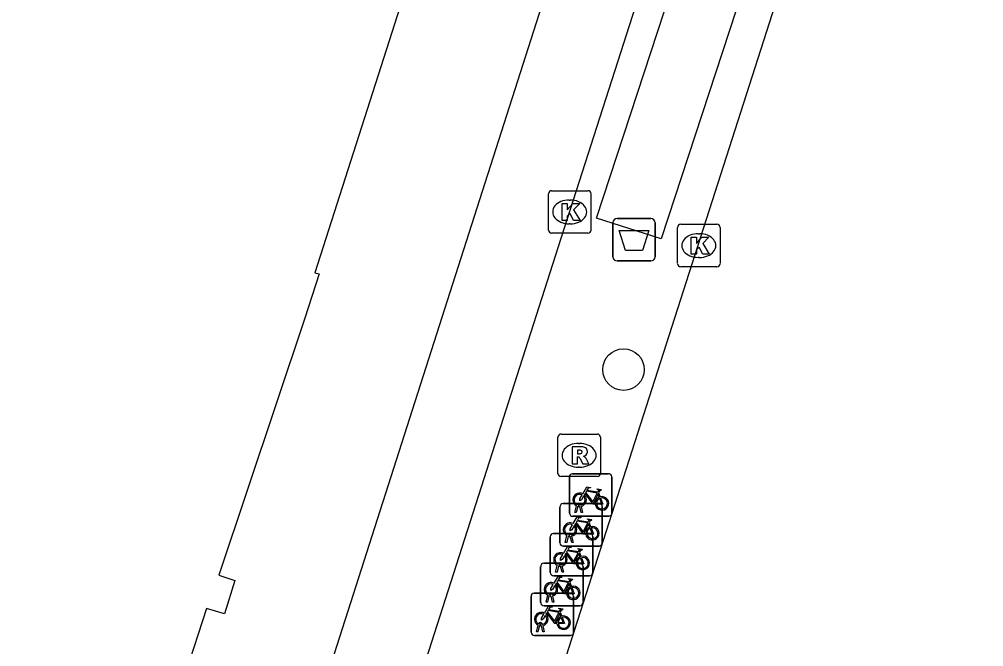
# Model space of a CAD drawing. Extents: x 160676 to 161153, y 383244 to 383713.
# Drawn here: x 161100.53 to 161123.23, y 383422.01 to 383436.78 of the extents above; entities that cross this region are included whole.
import ezdxf

# ---------------------------------------------------------------- set-up
doc = ezdxf.new("R2010")
doc.units = 0
for name, color, linetype in [('IMGEO_Afvalbak', 7, 'Continuous'), ('IMGEO_Boom', 7, 'Continuous'), ('IMGEO_Fietsenrek', 7, 'Continuous'), ('IMGEO_Fietspad_gesloten', 7, 'Continuous'), ('IMGEO_Kolk', 7, 'Continuous'), ('IMGEO_Pand', 7, 'Continuous'), ('IMGEO_Rijbaan_lokaal_gesloten', 7, 'Continuous'), ('IMGEO_Rioolput', 7, 'Continuous'), ('IMGEO_Voetpad_open', 7, 'Continuous')]:
    doc.layers.add(name, color=color, linetype=linetype)

msp = doc.modelspace()

# ---------------------------------------------------------------- linework, layer by layer
at = {"layer": 'IMGEO_Afvalbak'}
for p, q in [((161114.604, 383432.094), (161115.394, 383432.094)), ((161115.394, 383432.094), (161114.604, 383432.094)), ((161114.504, 383431.194), (161114.504, 383431.994)), ((161114.504, 383431.994), (161114.504, 383431.194)), ((161115.494, 383431.994), (161115.494, 383431.194)), ((161115.494, 383431.194), (161115.494, 383431.994)), ((161115.394, 383431.094), (161114.604, 383431.094)), ((161114.604, 383431.094), (161115.394, 383431.094))]:
    msp.add_line(p, q, dxfattribs=at)
msp.add_lwpolyline([(161114.647, 383431.808), (161115.351, 383431.808), (161115.202, 383431.338), (161114.796, 383431.338), (161114.647, 383431.808)], dxfattribs=at)
for centre, start, end in [((161114.604, 383431.994), 90, 180), ((161114.604, 383431.994), 90, 180), ((161115.394, 383431.994), 0, 90), ((161115.394, 383431.994), 360, 90), ((161114.604, 383431.194), 180, 270), ((161114.604, 383431.194), 180, 270), ((161115.394, 383431.194), 270, 0), ((161115.394, 383431.194), 270, 0)]:
    msp.add_arc(centre, 0.1, start, end, dxfattribs=at)
at = {"layer": 'IMGEO_Boom'}
msp.add_circle((161114.752, 383428.537), 0.489, dxfattribs=at)
at = {"layer": 'IMGEO_Fietsenrek'}
for p, q in [((161113.479, 383425.161), (161113.479, 383426.002)), ((161113.479, 383426.002), (161113.479, 383425.161)), ((161113.554, 383426.086), (161114.395, 383426.086)), ((161114.395, 383426.086), (161113.554, 383426.086)), ((161114.479, 383426.011), (161114.479, 383425.17)), ((161114.479, 383425.17), (161114.479, 383426.011)), ((161114.166, 383425.635), (161114.202, 383425.54)), ((161113.254, 383424.459), (161113.254, 383425.3)), ((161113.254, 383425.3), (161113.254, 383424.459)), ((161113.329, 383425.384), (161114.17, 383425.384)), ((161114.17, 383425.384), (161113.329, 383425.384)), ((161113.606, 383425.17), (161113.645, 383425.33)), ((161113.675, 383425.318), (161113.64, 383425.17)), ((161113.717, 383425.342), (161113.716, 383425.346)), ((161113.758, 383425.17), (161113.724, 383425.312)), ((161113.748, 383425.353), (161113.749, 383425.346)), ((161113.756, 383425.316), (161113.791, 383425.17)), ((161114.254, 383425.309), (161114.254, 383424.468)), ((161114.254, 383424.468), (161114.254, 383425.309)), ((161114.404, 383425.086), (161113.563, 383425.086)), ((161113.563, 383425.086), (161114.404, 383425.086)), ((161113.64, 383425.17), (161113.606, 383425.17)), ((161113.791, 383425.17), (161113.758, 383425.17)), ((161113.941, 383424.933), (161113.977, 383424.838)), ((161113.103, 383424.682), (161113.944, 383424.682)), ((161113.944, 383424.682), (161113.103, 383424.682)), ((161113.381, 383424.468), (161113.42, 383424.628)), ((161113.45, 383424.616), (161113.415, 383424.468)), ((161113.492, 383424.64), (161113.491, 383424.644)), ((161113.533, 383424.468), (161113.499, 383424.61)), ((161113.523, 383424.651), (161113.524, 383424.644)), ((161113.531, 383424.614), (161113.566, 383424.468)), ((161114.028, 383424.607), (161114.028, 383423.766)), ((161114.028, 383423.766), (161114.028, 383424.607)), ((161113.028, 383423.757), (161113.028, 383424.598)), ((161113.028, 383424.598), (161113.028, 383423.757)), ((161114.179, 383424.384), (161113.338, 383424.384)), ((161113.338, 383424.384), (161114.179, 383424.384)), ((161113.415, 383424.468), (161113.381, 383424.468)), ((161113.566, 383424.468), (161113.533, 383424.468)), ((161113.715, 383424.231), (161113.751, 383424.136)), ((161112.878, 383423.979), (161113.719, 383423.979)), ((161113.719, 383423.979), (161112.878, 383423.979)), ((161113.155, 383423.766), (161113.194, 383423.926)), ((161113.266, 383423.938), (161113.265, 383423.942)), ((161113.297, 383423.949), (161113.298, 383423.942)), ((161112.803, 383423.054), (161112.803, 383423.895)), ((161112.803, 383423.895), (161112.803, 383423.054)), ((161113.189, 383423.766), (161113.155, 383423.766)), ((161113.224, 383423.914), (161113.189, 383423.766)), ((161113.307, 383423.766), (161113.273, 383423.908)), ((161113.305, 383423.912), (161113.34, 383423.766)), ((161113.34, 383423.766), (161113.307, 383423.766)), ((161113.803, 383423.904), (161113.803, 383423.063)), ((161113.803, 383423.063), (161113.803, 383423.904)), ((161113.953, 383423.682), (161113.112, 383423.682)), ((161113.112, 383423.682), (161113.953, 383423.682)), ((161113.49, 383423.528), (161113.526, 383423.433)), ((161112.652, 383423.277), (161113.493, 383423.277)), ((161113.493, 383423.277), (161112.652, 383423.277)), ((161113.041, 383423.235), (161113.04, 383423.239)), ((161113.072, 383423.246), (161113.073, 383423.239)), ((161112.577, 383422.352), (161112.577, 383423.193)), ((161112.577, 383423.193), (161112.577, 383422.352)), ((161112.93, 383423.063), (161112.969, 383423.223)), ((161112.964, 383423.063), (161112.93, 383423.063)), ((161112.999, 383423.211), (161112.964, 383423.063)), ((161113.082, 383423.063), (161113.048, 383423.205)), ((161113.08, 383423.209), (161113.115, 383423.063)), ((161113.115, 383423.063), (161113.082, 383423.063)), ((161113.577, 383423.202), (161113.577, 383422.361)), ((161113.577, 383422.361), (161113.577, 383423.202)), ((161113.728, 383422.979), (161112.887, 383422.979)), ((161112.887, 383422.979), (161113.728, 383422.979)), ((161113.264, 383422.826), (161113.3, 383422.731)), ((161112.704, 383422.361), (161112.743, 383422.521)), ((161112.738, 383422.361), (161112.704, 383422.361)), ((161112.773, 383422.509), (161112.738, 383422.361)), ((161112.815, 383422.533), (161112.814, 383422.537)), ((161112.856, 383422.361), (161112.822, 383422.503)), ((161112.846, 383422.544), (161112.847, 383422.537)), ((161112.854, 383422.507), (161112.889, 383422.361)), ((161112.889, 383422.361), (161112.856, 383422.361)), ((161113.502, 383422.277), (161112.661, 383422.277)), ((161112.661, 383422.277), (161113.502, 383422.277))]:
    msp.add_line(p, q, dxfattribs=at)
for points in [[(161113.792, 383425.612), (161113.887, 383425.776), (161113.973, 383425.762), (161113.975, 383425.753), (161113.919, 383425.742), (161113.892, 383425.697), (161114.148, 383425.656)], [(161113.813, 383425.56), (161113.761, 383425.47), (161113.721, 383425.445), (161113.722, 383425.492), (161113.777, 383425.586)], [(161114.088, 383425.368), (161114.038, 383425.368), (161113.847, 383425.619), (161113.828, 383425.587)], [(161114.135, 383425.631), (161113.878, 383425.672), (161113.861, 383425.643), (161114.028, 383425.423), (161114.135, 383425.631)], [(161114.183, 383425.533), (161114.153, 383425.61), (161114.044, 383425.392), (161114.087, 383425.392)], [(161114.213, 383425.512), (161114.268, 383425.367), (161114.118, 383425.367)], [(161114.148, 383425.656), (161114.173, 383425.705), (161114.167, 383425.709), (161114.144, 383425.713), (161114.132, 383425.72), (161114.131, 383425.723), (161114.133, 383425.728), (161114.228, 383425.713), (161114.23, 383425.703), (161114.22, 383425.69), (161114.208, 383425.684), (161114.194, 383425.69), (161114.166, 383425.635)], [(161114.117, 383425.392), (161114.237, 383425.391), (161114.193, 383425.505)], [(161113.567, 383424.91), (161113.662, 383425.074), (161113.748, 383425.06), (161113.75, 383425.051), (161113.694, 383425.04), (161113.667, 383424.995), (161113.923, 383424.954)], [(161113.588, 383424.858), (161113.536, 383424.768), (161113.496, 383424.743), (161113.497, 383424.79), (161113.552, 383424.884)], [(161113.863, 383424.666), (161113.813, 383424.666), (161113.622, 383424.917), (161113.603, 383424.885)], [(161113.91, 383424.929), (161113.653, 383424.97), (161113.636, 383424.941), (161113.803, 383424.721), (161113.91, 383424.929)], [(161113.958, 383424.831), (161113.928, 383424.908), (161113.819, 383424.69), (161113.862, 383424.69)], [(161113.923, 383424.954), (161113.948, 383425.003), (161113.942, 383425.007), (161113.919, 383425.011), (161113.907, 383425.018), (161113.906, 383425.021), (161113.908, 383425.026), (161114.003, 383425.011), (161114.005, 383425.001), (161113.995, 383424.988), (161113.983, 383424.982), (161113.969, 383424.988), (161113.941, 383424.933)], [(161113.892, 383424.69), (161114.012, 383424.689), (161113.968, 383424.803)], [(161113.988, 383424.81), (161114.043, 383424.665), (161113.893, 383424.665)], [(161113.362, 383424.156), (161113.31, 383424.066), (161113.27, 383424.041), (161113.271, 383424.088), (161113.326, 383424.182)], [(161113.341, 383424.208), (161113.436, 383424.372), (161113.522, 383424.358), (161113.524, 383424.349), (161113.468, 383424.338), (161113.441, 383424.293), (161113.697, 383424.252)], [(161113.637, 383423.964), (161113.587, 383423.964), (161113.396, 383424.215), (161113.377, 383424.183)], [(161113.684, 383424.227), (161113.427, 383424.268), (161113.41, 383424.239), (161113.577, 383424.019), (161113.684, 383424.227)], [(161113.732, 383424.129), (161113.702, 383424.206), (161113.593, 383423.988), (161113.636, 383423.988)], [(161113.697, 383424.252), (161113.722, 383424.301), (161113.716, 383424.305), (161113.693, 383424.309), (161113.681, 383424.316), (161113.68, 383424.319), (161113.682, 383424.324), (161113.777, 383424.309), (161113.779, 383424.299), (161113.769, 383424.286), (161113.757, 383424.28), (161113.743, 383424.286), (161113.715, 383424.231)], [(161113.666, 383423.988), (161113.786, 383423.987), (161113.742, 383424.101)], [(161113.762, 383424.108), (161113.817, 383423.963), (161113.667, 383423.963)], [(161113.137, 383423.453), (161113.085, 383423.363), (161113.045, 383423.338), (161113.046, 383423.385), (161113.101, 383423.479)], [(161113.116, 383423.505), (161113.211, 383423.669), (161113.297, 383423.655), (161113.299, 383423.646), (161113.243, 383423.635), (161113.216, 383423.59), (161113.472, 383423.549)], [(161113.412, 383423.261), (161113.362, 383423.261), (161113.171, 383423.512), (161113.152, 383423.48)], [(161113.459, 383423.524), (161113.202, 383423.565), (161113.185, 383423.536), (161113.352, 383423.316), (161113.459, 383423.524)], [(161113.507, 383423.426), (161113.477, 383423.503), (161113.368, 383423.285), (161113.411, 383423.285)], [(161113.472, 383423.549), (161113.497, 383423.598), (161113.491, 383423.602), (161113.468, 383423.606), (161113.456, 383423.613), (161113.455, 383423.616), (161113.457, 383423.621), (161113.552, 383423.606), (161113.554, 383423.596), (161113.544, 383423.583), (161113.532, 383423.577), (161113.518, 383423.583), (161113.49, 383423.528)], [(161113.441, 383423.285), (161113.561, 383423.284), (161113.517, 383423.398)], [(161113.537, 383423.405), (161113.592, 383423.26), (161113.442, 383423.26)], [(161112.89, 383422.803), (161112.985, 383422.967), (161113.071, 383422.953), (161113.073, 383422.944), (161113.017, 383422.933), (161112.99, 383422.888), (161113.246, 383422.847)], [(161113.186, 383422.559), (161113.136, 383422.559), (161112.945, 383422.81), (161112.926, 383422.778)], [(161113.233, 383422.822), (161112.976, 383422.863), (161112.959, 383422.834), (161113.126, 383422.614), (161113.233, 383422.822)], [(161113.281, 383422.724), (161113.251, 383422.801), (161113.142, 383422.583), (161113.185, 383422.583)], [(161113.246, 383422.847), (161113.271, 383422.896), (161113.265, 383422.9), (161113.242, 383422.904), (161113.23, 383422.911), (161113.229, 383422.914), (161113.231, 383422.919), (161113.326, 383422.904), (161113.328, 383422.894), (161113.318, 383422.881), (161113.306, 383422.875), (161113.292, 383422.881), (161113.264, 383422.826)], [(161112.911, 383422.751), (161112.859, 383422.661), (161112.819, 383422.636), (161112.82, 383422.683), (161112.875, 383422.777)], [(161113.215, 383422.583), (161113.335, 383422.582), (161113.291, 383422.696)], [(161113.311, 383422.703), (161113.366, 383422.558), (161113.216, 383422.558)]]:
    msp.add_lwpolyline(points, dxfattribs=at)
for centre, radius, start, end in [((161113.557, 383426.008), 0.0779, 92.4484, 184.2845), ((161113.557, 383426.008), 0.0779, 92.4484, 184.2845), ((161114.401, 383426.008), 0.0779, 2.4484, 94.2845), ((161114.401, 383426.008), 0.0779, 2.4484, 94.2845), ((161113.719, 383425.471), 0.159, 62.6766, 242.1369), ((161113.719, 383425.471), 0.129, 63.3192, 238.903), ((161113.719, 383425.471), 0.129, 283.6043, 43.4302), ((161113.719, 383425.471), 0.159, 283.5766, 46.6042), ((161114.246, 383425.387), 0.159, 113.3408, 178.3217), ((161114.246, 383425.387), 0.159, 187.0065, 105.7708), ((161114.246, 383425.387), 0.129, 188.6715, 104.5883), ((161113.332, 383425.306), 0.0779, 92.4484, 184.2845), ((161113.332, 383425.306), 0.0779, 92.4484, 184.2845), ((161113.699, 383425.342), 0.0499, 12.8025, 158.6934), ((161113.719, 383425.471), 0.159, 253.9967, 271.7867), ((161113.699, 383425.342), 0.0174, 12.8025, 163.4502), ((161113.719, 383425.471), 0.129, 253.415, 269.0204), ((161114.246, 383425.387), 0.129, 113.923, 177.9556), ((161114.176, 383425.306), 0.0779, 2.4484, 94.2845), ((161114.176, 383425.306), 0.0779, 2.4484, 94.2845), ((161113.557, 383425.164), 0.0779, 182.4484, 274.2845), ((161113.557, 383425.164), 0.0779, 182.4484, 274.2845), ((161114.401, 383425.164), 0.0779, 272.4484, 4.2845), ((161114.401, 383425.164), 0.0779, 272.4484, 4.2845), ((161113.494, 383424.769), 0.159, 62.6766, 242.1369), ((161113.494, 383424.769), 0.129, 63.3192, 238.903), ((161113.494, 383424.769), 0.129, 283.6043, 43.4302), ((161113.494, 383424.769), 0.159, 283.5766, 46.6042), ((161114.021, 383424.685), 0.159, 113.3408, 178.3217), ((161114.021, 383424.685), 0.159, 187.0065, 105.7708), ((161113.106, 383424.604), 0.0779, 92.4484, 184.2845), ((161113.106, 383424.604), 0.0779, 92.4484, 184.2845), ((161113.474, 383424.64), 0.0499, 12.8025, 158.6934), ((161113.494, 383424.769), 0.159, 253.9967, 271.7867), ((161113.474, 383424.64), 0.0174, 12.8025, 163.4502), ((161113.494, 383424.769), 0.129, 253.415, 269.0204), ((161114.021, 383424.685), 0.129, 113.923, 177.9556), ((161114.021, 383424.685), 0.129, 188.6715, 104.5883), ((161113.95, 383424.604), 0.0779, 2.4484, 94.2845), ((161113.95, 383424.604), 0.0779, 2.4484, 94.2845), ((161113.332, 383424.462), 0.0779, 182.4484, 274.2845), ((161113.332, 383424.462), 0.0779, 182.4484, 274.2845), ((161114.176, 383424.462), 0.0779, 272.4484, 4.2845), ((161114.176, 383424.462), 0.0779, 272.4484, 4.2845), ((161113.268, 383424.067), 0.159, 62.6766, 242.1369), ((161113.268, 383424.067), 0.129, 63.3192, 238.903), ((161113.268, 383424.067), 0.129, 283.6043, 43.4302), ((161113.268, 383424.067), 0.159, 283.5766, 46.6042), ((161112.881, 383423.901), 0.0779, 92.4484, 184.2845), ((161112.881, 383423.901), 0.0779, 92.4484, 184.2845), ((161113.248, 383423.938), 0.0499, 12.8025, 158.6934), ((161113.248, 383423.938), 0.0174, 12.8025, 163.4502), ((161113.268, 383424.067), 0.129, 253.415, 269.0204), ((161113.795, 383423.983), 0.159, 113.3408, 178.3217), ((161113.795, 383423.983), 0.159, 187.0065, 105.7708), ((161113.795, 383423.983), 0.129, 113.923, 177.9556), ((161113.795, 383423.983), 0.129, 188.6715, 104.5883), ((161113.725, 383423.901), 0.0779, 2.4484, 94.2845), ((161113.725, 383423.901), 0.0779, 2.4484, 94.2845), ((161113.106, 383423.76), 0.0779, 182.4484, 274.2845), ((161113.106, 383423.76), 0.0779, 182.4484, 274.2845), ((161113.268, 383424.067), 0.159, 253.9967, 271.7867), ((161113.95, 383423.76), 0.0779, 272.4484, 4.2845), ((161113.95, 383423.76), 0.0779, 272.4484, 4.2845), ((161113.043, 383423.364), 0.159, 62.6766, 242.1369), ((161113.043, 383423.364), 0.129, 63.3192, 238.903), ((161113.043, 383423.364), 0.159, 283.5766, 46.6042), ((161112.655, 383423.199), 0.0779, 92.4484, 184.2845), ((161112.655, 383423.199), 0.0779, 92.4484, 184.2845), ((161113.023, 383423.235), 0.0499, 12.8025, 158.6934), ((161113.023, 383423.235), 0.0174, 12.8025, 163.4502), ((161113.043, 383423.364), 0.129, 253.415, 269.0204), ((161113.043, 383423.364), 0.129, 283.6043, 43.4302), ((161113.57, 383423.28), 0.159, 113.3408, 178.3217), ((161113.57, 383423.28), 0.159, 187.0065, 105.7708), ((161113.57, 383423.28), 0.129, 113.923, 177.9556), ((161113.57, 383423.28), 0.129, 188.6715, 104.5883), ((161113.499, 383423.199), 0.0779, 2.4484, 94.2845), ((161113.499, 383423.199), 0.0779, 2.4484, 94.2845), ((161112.881, 383423.057), 0.0779, 182.4484, 274.2845), ((161112.881, 383423.057), 0.0779, 182.4484, 274.2845), ((161113.043, 383423.364), 0.159, 253.9967, 271.7867), ((161113.725, 383423.057), 0.0779, 272.4484, 4.2845), ((161113.725, 383423.057), 0.0779, 272.4484, 4.2845), ((161112.817, 383422.662), 0.159, 62.6766, 242.1369), ((161112.817, 383422.662), 0.129, 63.3192, 238.903), ((161112.797, 383422.533), 0.0499, 12.8025, 158.6934), ((161112.817, 383422.662), 0.129, 283.6043, 43.4302), ((161112.817, 383422.662), 0.159, 283.5766, 46.6042), ((161113.344, 383422.578), 0.159, 113.3408, 178.3217), ((161113.344, 383422.578), 0.159, 187.0065, 105.7708), ((161113.344, 383422.578), 0.129, 113.923, 177.9556), ((161113.344, 383422.578), 0.129, 188.6715, 104.5883), ((161112.655, 383422.355), 0.0779, 182.4484, 274.2845), ((161112.655, 383422.355), 0.0779, 182.4484, 274.2845), ((161112.817, 383422.662), 0.159, 253.9967, 271.7867), ((161112.797, 383422.533), 0.0174, 12.8025, 163.4502), ((161112.817, 383422.662), 0.129, 253.415, 269.0204), ((161113.499, 383422.355), 0.0779, 272.4484, 4.2845), ((161113.499, 383422.355), 0.0779, 272.4484, 4.2845)]:
    msp.add_arc(centre, radius, start, end, dxfattribs=at)
at = {"layer": 'IMGEO_Fietspad_gesloten'}
for points in [[(161118.548, 383454.992), (161111.242, 383432.14), (161095.589, 383383.263), (161087.624, 383358.486)], [(161101.56, 383395.014), (161113.225, 383431.432), (161120.279, 383453.425)]]:
    msp.add_lwpolyline(points, dxfattribs=at)
at = {"layer": 'IMGEO_Kolk'}
for p, q in [((161112.986, 383431.823), (161112.986, 383432.675)), ((161113.061, 383432.749), (161113.913, 383432.749)), ((161113.987, 383432.675), (161113.987, 383431.823)), ((161113.474, 383432.529), (161113.499, 383432.529)), ((161113.497, 383431.969), (161113.472, 383431.969)), ((161116.024, 383431.031), (161116.024, 383431.883)), ((161116.099, 383431.957), (161116.951, 383431.957)), ((161117.025, 383431.883), (161117.025, 383431.031)), ((161113.913, 383431.749), (161113.061, 383431.749)), ((161116.512, 383431.737), (161116.537, 383431.737)), ((161116.951, 383430.957), (161116.099, 383430.957)), ((161116.535, 383431.177), (161116.51, 383431.177))]:
    msp.add_line(p, q, dxfattribs=at)
for points in [[(161112.986, 383431.823), (161112.986, 383432.675)], [(161113.061, 383432.749), (161113.913, 383432.749)], [(161113.987, 383432.675), (161113.987, 383431.823)], [(161113.307, 383432.449), (161113.43, 383432.449), (161113.43, 383432.298), (161113.56, 383432.449), (161113.724, 383432.449), (161113.578, 383432.298), (161113.731, 383432.049), (161113.579, 383432.049), (161113.494, 383432.213), (161113.43, 383432.146), (161113.43, 383432.049), (161113.307, 383432.049), (161113.307, 383432.449)], [(161116.024, 383431.031), (161116.024, 383431.883)], [(161116.099, 383431.957), (161116.951, 383431.957)], [(161117.025, 383431.883), (161117.025, 383431.031)], [(161113.913, 383431.749), (161113.061, 383431.749)], [(161116.345, 383431.657), (161116.468, 383431.657), (161116.468, 383431.506), (161116.598, 383431.657), (161116.762, 383431.657), (161116.616, 383431.506), (161116.769, 383431.257), (161116.617, 383431.257), (161116.532, 383431.421), (161116.468, 383431.354), (161116.468, 383431.257), (161116.345, 383431.257), (161116.345, 383431.657)], [(161116.951, 383430.957), (161116.099, 383430.957)]]:
    msp.add_lwpolyline(points, dxfattribs=at)
for centre, start, end in [((161113.063, 383432.673), 91.552, 178.448), ((161113.063, 383432.673), 91.552, 178.448), ((161113.911, 383432.673), 1.552, 88.448), ((161113.911, 383432.673), 1.552, 88.448), ((161116.101, 383431.881), 91.552, 178.448), ((161116.101, 383431.881), 91.552, 178.448), ((161116.949, 383431.881), 1.552, 88.448), ((161116.949, 383431.881), 1.552, 88.448), ((161113.063, 383431.825), 181.552, 268.448), ((161113.063, 383431.825), 181.552, 268.448), ((161113.911, 383431.825), 271.552, 358.448), ((161113.911, 383431.825), 271.552, 358.448), ((161116.101, 383431.033), 181.552, 268.448), ((161116.101, 383431.033), 181.552, 268.448), ((161116.949, 383431.033), 271.552, 358.448), ((161116.949, 383431.033), 271.552, 358.448)]:
    msp.add_arc(centre, 0.0765, start, end, dxfattribs=at)
for centre, major_axis, ratio, start_param, end_param in [((161113.473, 383432.249), (-0.387, 0.002), 0.722429, 4.712389, 7.853982), ((161113.498, 383432.249), (-0.39, 0.002), 0.717154, 1.570796, 4.712389), ((161116.511, 383431.457), (-0.387, 0.002), 0.722429, 4.712389, 7.853982), ((161116.536, 383431.457), (-0.39, 0.002), 0.717154, 1.570796, 4.712389)]:
    msp.add_ellipse(centre, major_axis=major_axis, ratio=ratio, start_param=start_param, end_param=end_param, dxfattribs=at)
at = {"layer": 'IMGEO_Pand'}
msp.add_lwpolyline([(161113.247, 383448.803), (161107.493, 383430.819), (161107.589, 383430.789), (161107.256, 383429.745), (161105.231, 383423.695), (161105.608, 383423.569), (161105.36, 383422.788), (161104.941, 383422.915), (161102.967, 383416.821), (161103.401, 383416.705), (161103.16, 383415.943), (161102.732, 383416.074), (161100.856, 383410.009)], dxfattribs=at)
at = {"layer": 'IMGEO_Rijbaan_lokaal_gesloten'}
msp.add_lwpolyline([(161123.228, 383452.452), (161107.605, 383403.724), (161107.479, 383403.331)], dxfattribs=at)
at = {"layer": 'IMGEO_Rioolput'}
for p, q in [((161113.207, 383426.093), (161113.207, 383426.945)), ((161113.282, 383427.019), (161114.134, 383427.019)), ((161114.208, 383426.945), (161114.208, 383426.093)), ((161113.695, 383426.799), (161113.72, 383426.799)), ((161113.718, 383426.239), (161113.693, 383426.239)), ((161114.134, 383426.019), (161113.282, 383426.019))]:
    msp.add_line(p, q, dxfattribs=at)
for points in [[(161113.207, 383426.093), (161113.207, 383426.945)], [(161113.282, 383427.019), (161114.134, 383427.019)], [(161114.208, 383426.945), (161114.208, 383426.093)], [(161113.796, 383426.717), (161113.544, 383426.719), (161113.544, 383426.319)], [(161113.544, 383426.319), (161113.668, 383426.319), (161113.668, 383426.481), (161113.679, 383426.481)], [(161113.722, 383426.638), (161113.668, 383426.638), (161113.668, 383426.557)], [(161113.668, 383426.557), (161113.72, 383426.557)], [(161113.726, 383426.452), (161113.797, 383426.319), (161113.937, 383426.319), (161113.872, 383426.445)], [(161114.134, 383426.019), (161113.282, 383426.019)]]:
    msp.add_lwpolyline(points, dxfattribs=at)
for centre, radius, start, end in [((161113.284, 383426.943), 0.0765, 91.552, 178.448), ((161113.284, 383426.943), 0.0765, 91.552, 178.448), ((161114.132, 383426.943), 0.0765, 1.552, 88.448), ((161114.132, 383426.943), 0.0765, 1.552, 88.448), ((161113.795, 383426.607), 0.109, 350.3612, 89.416), ((161113.678, 383426.428), 0.0533, 26.0293, 88.6989), ((161113.704, 383426.746), 0.19, 274.7715, 282.9687), ((161113.728, 383426.542), 0.0964, 77.0061, 93.1865), ((161113.742, 383426.599), 0.0378, 276.6634, 79.6772), ((161113.793, 383426.607), 0.112, 277.5842, 350.9817), ((161113.777, 383426.392), 0.108, 29.5134, 73.7905), ((161113.284, 383426.095), 0.0765, 181.552, 268.448), ((161113.284, 383426.095), 0.0765, 181.552, 268.448), ((161114.132, 383426.095), 0.0765, 271.552, 358.448), ((161114.132, 383426.095), 0.0765, 271.552, 358.448)]:
    msp.add_arc(centre, radius, start, end, dxfattribs=at)
for centre, major_axis, ratio, start_param, end_param in [((161113.694, 383426.519), (-0.387, 0.002), 0.722429, 4.712389, 7.853982), ((161113.719, 383426.519), (-0.39, 0.002), 0.717154, 1.570796, 4.712389)]:
    msp.add_ellipse(centre, major_axis=major_axis, ratio=ratio, start_param=start_param, end_param=end_param, dxfattribs=at)
at = {"layer": 'IMGEO_Voetpad_open'}
msp.add_lwpolyline([(161114.116, 383432.106), (161116.515, 383439.434), (161118.039, 383438.947), (161115.64, 383431.619), (161114.116, 383432.106)], dxfattribs=at)

doc.saveas('drawing.dxf')
